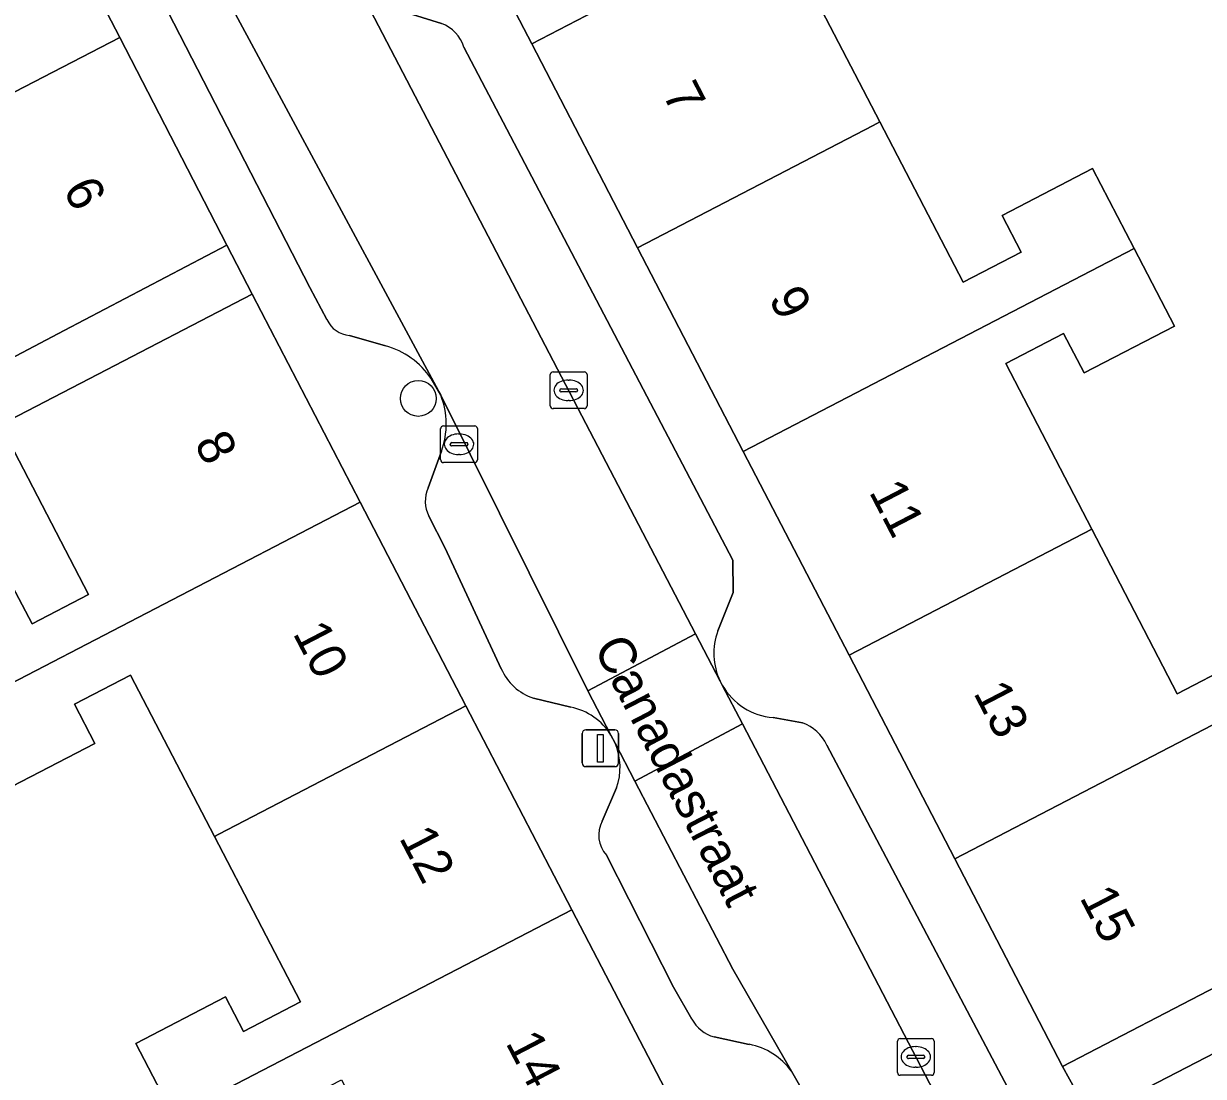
# Model space of a CAD drawing. Extents: x 158352 to 159489, y 383828 to 384603.
# Drawn here: x 159318.54 to 159350.66, y 384337.04 to 384365.71 of the extents above; entities that cross this region are included whole.
import ezdxf

# ---------------------------------------------------------------- set-up
doc = ezdxf.new("R2010")
doc.units = 0
for name, color, linetype in [('IMGEO_Boom', 7, 'Continuous'), ('IMGEO_Erf', 7, 'Continuous'), ('IMGEO_Kolk', 7, 'Continuous'), ('IMGEO_Lichtmast', 7, 'Continuous'), ('IMGEO_Openbare_ruimte_label', 7, 'Continuous'), ('IMGEO_Pand', 7, 'Continuous'), ('IMGEO_Pand_nummerreeks', 7, 'Continuous'), ('IMGEO_Parkeervlak_open', 7, 'Continuous'), ('IMGEO_Rijbaan_lokaal_open', 7, 'Continuous'), ('IMGEO_Voetpad_open', 7, 'Continuous')]:
    doc.layers.add(name, color=color, linetype=linetype)

msp = doc.modelspace()

# ---------------------------------------------------------------- linework, layer by layer
at = {"layer": 'IMGEO_Boom'}
msp.add_circle((159329.29, 384355.504), 0.489, dxfattribs=at)
at = {"layer": 'IMGEO_Erf'}
for points in [[(159339.489, 384367.593), (159341.855, 384363.034), (159344.123, 384358.666), (159345.699, 384359.484), (159345.181, 384360.481), (159347.645, 384361.76), (159348.774, 384359.585), (159349.871, 384357.473), (159347.414, 384356.198), (159346.856, 384357.272), (159345.28, 384356.454), (159347.621, 384351.945), (159349.949, 384347.46), (159351.518, 384348.274)], [(159318.234, 384350.402), (159318.774, 384349.363), (159320.315, 384350.163), (159317.915, 384354.784)], [(159322.63, 384335.952), (159321.597, 384337.941), (159324.041, 384339.211), (159324.533, 384338.265), (159326.083, 384339.07), (159323.742, 384343.578), (159321.459, 384347.972), (159319.926, 384347.175), (159320.481, 384346.106), (159317.982, 384344.807)]]:
    msp.add_lwpolyline(points, dxfattribs=at)
at = {"layer": 'IMGEO_Kolk'}
for p, q in [((159332.883, 384355.299), (159332.883, 384356.151)), ((159332.958, 384356.225), (159333.81, 384356.225)), ((159333.371, 384356.005), (159333.396, 384356.005)), ((159333.884, 384356.151), (159333.884, 384355.299)), ((159333.142, 384355.719), (159333.142, 384355.731)), ((159333.58, 384355.682), (159333.182, 384355.682)), ((159333.185, 384355.768), (159333.583, 384355.768)), ((159333.626, 384355.731), (159333.626, 384355.719)), ((159333.394, 384355.445), (159333.369, 384355.445)), ((159333.81, 384355.225), (159332.958, 384355.225)), ((159329.973, 384354.756), (159330.825, 384354.756)), ((159329.898, 384353.83), (159329.898, 384354.682)), ((159330.386, 384354.536), (159330.411, 384354.536)), ((159330.899, 384354.682), (159330.899, 384353.83)), ((159330.157, 384354.25), (159330.157, 384354.262)), ((159330.595, 384354.213), (159330.197, 384354.213)), ((159330.2, 384354.299), (159330.598, 384354.299)), ((159330.641, 384354.262), (159330.641, 384354.25)), ((159330.825, 384353.756), (159329.973, 384353.756)), ((159330.409, 384353.976), (159330.384, 384353.976)), ((159342.408, 384338.075), (159343.26, 384338.075)), ((159342.333, 384337.149), (159342.333, 384338.001)), ((159342.821, 384337.855), (159342.846, 384337.855)), ((159343.334, 384338.001), (159343.334, 384337.149)), ((159342.592, 384337.569), (159342.592, 384337.581)), ((159343.03, 384337.532), (159342.632, 384337.532)), ((159342.635, 384337.618), (159343.033, 384337.618)), ((159343.076, 384337.581), (159343.076, 384337.569)), ((159343.26, 384337.075), (159342.408, 384337.075)), ((159342.844, 384337.295), (159342.819, 384337.295))]:
    msp.add_line(p, q, dxfattribs=at)
for points in [[(159332.883, 384355.299), (159332.883, 384356.151)], [(159332.958, 384356.225), (159333.81, 384356.225)], [(159333.884, 384356.151), (159333.884, 384355.299)], [(159333.81, 384355.225), (159332.958, 384355.225)], [(159329.973, 384354.756), (159330.825, 384354.756)], [(159329.898, 384353.83), (159329.898, 384354.682)], [(159330.899, 384354.682), (159330.899, 384353.83)], [(159330.825, 384353.756), (159329.973, 384353.756)], [(159342.408, 384338.075), (159343.26, 384338.075)], [(159342.333, 384337.149), (159342.333, 384338.001)], [(159343.334, 384338.001), (159343.334, 384337.149)], [(159343.26, 384337.075), (159342.408, 384337.075)]]:
    msp.add_lwpolyline(points, dxfattribs=at)
for centre, radius, start, end in [((159332.96, 384356.149), 0.0765, 91.552, 178.448), ((159332.96, 384356.149), 0.0765, 91.552, 178.448), ((159333.808, 384356.149), 0.0765, 1.552, 88.448), ((159333.808, 384356.149), 0.0765, 1.552, 88.448), ((159333.182, 384355.728), 0.0403, 85.8775, 175.7526), ((159333.179, 384355.718), 0.0366, 178.938, 274.7102), ((159333.583, 384355.725), 0.043, 264.8664, 352.4533), ((159333.587, 384355.73), 0.0386, 1.7309, 96.639), ((159332.96, 384355.301), 0.0765, 181.552, 268.448), ((159332.96, 384355.301), 0.0765, 181.552, 268.448), ((159333.808, 384355.301), 0.0765, 271.552, 358.448), ((159333.808, 384355.301), 0.0765, 271.552, 358.448), ((159329.975, 384354.68), 0.0765, 91.552, 178.448), ((159329.975, 384354.68), 0.0765, 91.552, 178.448), ((159330.823, 384354.68), 0.0765, 1.552, 88.448), ((159330.823, 384354.68), 0.0765, 1.552, 88.448), ((159330.197, 384354.259), 0.0403, 85.8775, 175.7526), ((159330.194, 384354.249), 0.0366, 178.938, 274.7102), ((159330.598, 384354.256), 0.043, 264.8664, 352.4533), ((159330.602, 384354.261), 0.0386, 1.7309, 96.639), ((159329.975, 384353.832), 0.0765, 181.552, 268.448), ((159329.975, 384353.832), 0.0765, 181.552, 268.448), ((159330.823, 384353.832), 0.0765, 271.552, 358.448), ((159330.823, 384353.832), 0.0765, 271.552, 358.448), ((159342.41, 384337.999), 0.0765, 91.552, 178.448), ((159342.41, 384337.999), 0.0765, 91.552, 178.448), ((159343.258, 384337.999), 0.0765, 1.552, 88.448), ((159343.258, 384337.999), 0.0765, 1.552, 88.448), ((159342.632, 384337.578), 0.0403, 85.8775, 175.7526), ((159342.629, 384337.568), 0.0366, 178.938, 274.7102), ((159343.033, 384337.575), 0.043, 264.8664, 352.4533), ((159343.037, 384337.58), 0.0386, 1.7309, 96.639), ((159342.41, 384337.151), 0.0765, 181.552, 268.448), ((159342.41, 384337.151), 0.0765, 181.552, 268.448), ((159343.258, 384337.151), 0.0765, 271.552, 358.448), ((159343.258, 384337.151), 0.0765, 271.552, 358.448)]:
    msp.add_arc(centre, radius, start, end, dxfattribs=at)
for centre, major_axis, ratio, start_param, end_param in [((159333.37, 384355.725), (-0.387, 0.002), 0.722429, 4.712389, 7.853982), ((159333.395, 384355.725), (-0.39, 0.002), 0.717154, 1.570796, 4.712389), ((159330.385, 384354.256), (-0.387, 0.002), 0.722429, 4.712389, 7.853982), ((159330.41, 384354.256), (-0.39, 0.002), 0.717154, 1.570796, 4.712389), ((159342.82, 384337.575), (-0.387, 0.002), 0.722429, 4.712389, 7.853982), ((159342.845, 384337.575), (-0.39, 0.002), 0.717154, 1.570796, 4.712389)]:
    msp.add_ellipse(centre, major_axis=major_axis, ratio=ratio, start_param=start_param, end_param=end_param, dxfattribs=at)
at = {"layer": 'IMGEO_Lichtmast'}
for p, q in [((159333.751, 384345.578), (159333.751, 384346.378)), ((159333.751, 384346.378), (159333.751, 384345.578)), ((159333.851, 384346.478), (159334.641, 384346.478)), ((159334.641, 384346.478), (159333.851, 384346.478)), ((159334.741, 384346.378), (159334.741, 384345.578)), ((159334.741, 384345.578), (159334.741, 384346.378)), ((159334.641, 384345.478), (159333.851, 384345.478)), ((159333.851, 384345.478), (159334.641, 384345.478))]:
    msp.add_line(p, q, dxfattribs=at)
msp.add_lwpolyline([(159334.171, 384346.353), (159334.321, 384346.353), (159334.321, 384345.603), (159334.171, 384345.603), (159334.171, 384346.353)], dxfattribs=at)
for centre, start, end in [((159333.851, 384346.378), 90, 180), ((159333.851, 384346.378), 90, 180), ((159334.641, 384346.378), 0, 90), ((159334.641, 384346.378), 360, 90), ((159333.851, 384345.578), 180, 270), ((159333.851, 384345.578), 180, 270), ((159334.641, 384345.578), 270, 0), ((159334.641, 384345.578), 270, 0)]:
    msp.add_arc(centre, 0.1, start, end, dxfattribs=at)
at = {"layer": 'IMGEO_Pand'}
for points in [[(159332.377, 384365.154), (159342.919, 384370.628), (159343.01, 384370.676), (159341.86, 384372.892), (159339.375, 384371.602), (159339.955, 384370.484), (159338.437, 384369.696), (159336.128, 384374.143), (159335.971, 384374.062), (159329.497, 384370.701)], [(159309.987, 384359.552), (159321.16, 384365.327), (159318.436, 384370.598), (159311.666, 384367.07), (159313.66, 384363.216), (159311.644, 384362.213), (159311.252, 384362.951), (159308.847, 384361.718)], [(159332.377, 384365.154), (159335.256, 384359.608), (159341.668, 384362.937), (159341.855, 384363.034), (159339.489, 384367.593), (159341.04, 384368.399), (159341.553, 384367.411), (159344.036, 384368.7), (159343.01, 384370.676), (159342.919, 384370.628)], [(159324.08, 384359.678), (159321.16, 384365.327), (159309.987, 384359.552), (159311.033, 384357.564), (159313.449, 384358.838), (159313.108, 384359.407), (159315.125, 384360.4), (159317.213, 384356.413), (159317.352, 384356.147), (159319.653, 384357.355)], [(159338.135, 384354.062), (159348.774, 384359.585), (159347.645, 384361.76), (159345.181, 384360.481), (159345.699, 384359.484), (159344.123, 384358.666), (159341.855, 384363.034), (159341.668, 384362.937), (159335.256, 384359.608)], [(159338.135, 384354.062), (159341.015, 384348.516), (159347.621, 384351.945), (159345.28, 384356.454), (159346.856, 384357.272), (159347.414, 384356.198), (159349.871, 384357.473), (159348.774, 384359.585)], [(159316.826, 384347.032), (159317.008, 384347.127), (159327.703, 384352.682), (159324.763, 384358.341), (159320.326, 384356.036), (159317.915, 384354.784), (159320.315, 384350.163), (159318.774, 384349.363), (159318.234, 384350.402), (159315.747, 384349.11)], [(159323.742, 384343.578), (159323.86, 384343.639), (159330.586, 384347.132), (159327.703, 384352.682), (159317.008, 384347.127), (159316.826, 384347.032), (159317.982, 384344.807), (159320.481, 384346.106), (159319.926, 384347.175), (159321.459, 384347.972)], [(159354.56, 384348.506), (159353.436, 384350.671), (159350.945, 384349.378), (159351.518, 384348.274), (159349.949, 384347.46), (159347.621, 384351.945), (159341.015, 384348.516), (159343.894, 384342.969), (159354.414, 384348.43)], [(159350.996, 384345.417), (159352.552, 384346.224), (159353.13, 384345.111), (159355.645, 384346.417), (159354.56, 384348.506), (159354.414, 384348.43), (159343.894, 384342.969), (159346.829, 384337.316), (159351.267, 384339.62), (159353.425, 384340.74), (159353.305, 384340.97)], [(159323.742, 384343.578), (159326.083, 384339.07), (159324.533, 384338.265), (159324.041, 384339.211), (159321.597, 384337.941), (159322.63, 384335.952), (159322.886, 384336.085), (159333.469, 384341.582), (159330.586, 384347.132), (159323.86, 384343.639)], [(159329.525, 384332.485), (159336.352, 384336.032), (159333.469, 384341.582), (159322.886, 384336.085), (159322.63, 384335.952), (159323.793, 384333.713), (159326.252, 384334.99), (159325.65, 384336.148), (159327.203, 384336.955)], [(159350.517, 384330.262), (159361.103, 384335.738), (159359.974, 384337.921), (159357.536, 384336.66), (159358.049, 384335.667), (159356.488, 384334.86), (159354.172, 384339.338), (159352.027, 384338.229), (159347.585, 384335.931)]]:
    msp.add_lwpolyline(points, close=True, dxfattribs=at)
at = {"layer": 'IMGEO_Parkeervlak_open'}
for points in [[(159319.422, 384371.977), (159326.338, 384358.526), (159326.802, 384357.648)], [(159327.547, 384366.929), (159336.836, 384349.094), (159337.506, 384347.807)], [(159329.636, 384356.042), (159329.9, 384355.592), (159324.187, 384366.204)], [(159329.922, 384365.709), (159328.867, 384366.037)], [(159337.447, 384349.172), (159337.864, 384350.215), (159337.849, 384351.104), (159330.532, 384365.063)], [(159327.418, 384357.214), (159328.397, 384356.931)], [(159334.534, 384346.334), (159333.903, 384347.545), (159329.9, 384355.592)], [(159329.918, 384354.063), (159329.56, 384353.068)], [(159329.579, 384352.298), (159330.02, 384351.424), (159331.546, 384348.145)], [(159337.565, 384347.695), (159338.112, 384346.644), (159347.266, 384329.06), (159347.569, 384328.474)], [(159332.423, 384347.346), (159333.44, 384347.094)], [(159339.75, 384346.674), (159338.95, 384346.813)], [(159335.185, 384345.083), (159334.647, 384346.116)], [(159347.632, 384330.024), (159347.972, 384330.939), (159347.971, 384331.752), (159340.412, 384346.066)], [(159339.447, 384337.184), (159337.85, 384339.965), (159335.185, 384345.083)], [(159334.688, 384344.899), (159334.297, 384343.997)], [(159334.413, 384343.069), (159336.241, 384339.478), (159336.734, 384338.603)], [(159337.341, 384338.121), (159338.3, 384337.917)]]:
    msp.add_lwpolyline(points, dxfattribs=at)
for centre, radius, start, end in [((159329.589, 384364.784), 0.983, 16.4925, 70.224), ((159327.489, 384357.97), 0.759, 205.0723, 264.5948), ((159327.857, 384354.871), 2.13, 33.3632, 75.3169), ((159327.922, 384354.804), 2.129, 339.6266, 21.7224), ((159330.354, 384352.702), 0.874, 155.2645, 207.5625), ((159339.089, 384348.559), 1.753, 159.5358, 205.4142), ((159332.856, 384348.702), 1.423, 203.0303, 252.2989), ((159339.091, 384348.562), 1.755, 209.6152, 265.4049), ((159333.114, 384345.458), 1.669, 31.6858, 78.7389), ((159339.319, 384345.541), 1.212, 25.6777, 69.1917), ((159333.108, 384345.455), 1.675, 340.6185, 23.2406), ((159335.009, 384343.615), 0.808, 151.757, 222.493), ((159337.594, 384339.062), 0.975, 208.1184, 254.9776), ((159337.943, 384336.095), 1.857, 35.9134, 78.9247)]:
    msp.add_arc(centre, radius, start, end, dxfattribs=at)
at = {"layer": 'IMGEO_Rijbaan_lokaal_open'}
msp.add_lwpolyline([(159313.661, 384386.74), (159318.3, 384377.834), (159319.22, 384376.069), (159319.425, 384375.662), (159324.187, 384366.204), (159329.9, 384355.592), (159333.903, 384347.545), (159336.836, 384349.094), (159327.547, 384366.929), (159320.612, 384380.598), (159318.955, 384383.79), (159318.907, 384383.883), (159318.448, 384384.769), (159318.419, 384384.82), (159316.265, 384388.8)], dxfattribs=at)
for points in [[(159338.112, 384346.644), (159337.565, 384347.695), (159337.506, 384347.807), (159336.836, 384349.094), (159333.903, 384347.545), (159334.534, 384346.334), (159334.647, 384346.116), (159335.185, 384345.083)], [(159338.112, 384346.644), (159335.185, 384345.083), (159337.85, 384339.965), (159339.447, 384337.184), (159339.809, 384336.554), (159351.818, 384312.971), (159353.279, 384313.668), (159354.84, 384314.413), (159354.774, 384314.54), (159347.628, 384328.36), (159347.569, 384328.474), (159347.266, 384329.06)]]:
    msp.add_lwpolyline(points, close=True, dxfattribs=at)
at = {"layer": 'IMGEO_Voetpad_open'}
for points in [[(159343.894, 384342.969), (159341.015, 384348.516), (159338.135, 384354.062), (159335.256, 384359.608), (159332.377, 384365.154), (159329.497, 384370.701), (159326.618, 384376.247), (159323.683, 384381.9), (159322.983, 384383.222), (159319.11, 384390.821), (159319.314, 384391.626), (159321.222, 384399.146), (159321.565, 384400.498)], [(159319.425, 384375.662), (159319.22, 384376.069), (159318.3, 384377.834), (159315.452, 384376.372), (159318.436, 384370.598), (159321.16, 384365.327), (159324.08, 384359.678), (159324.763, 384358.341), (159327.703, 384352.682), (159330.586, 384347.132), (159333.469, 384341.582), (159336.352, 384336.032), (159339.235, 384330.482), (159342.118, 384324.932), (159345.002, 384319.381), (159347.94, 384313.725), (159348.632, 384312.386)], [(159326.802, 384357.648), (159326.338, 384358.526), (159319.422, 384371.977)], [(159353.242, 384371.702), (159366.09, 384347.432), (159356.065, 384342.584), (159356.16, 384342.394), (159353.305, 384340.97), (159353.425, 384340.74), (159351.267, 384339.62), (159346.829, 384337.316), (159347.585, 384335.931), (159352.027, 384338.229), (159354.172, 384339.338), (159363.2, 384343.869), (159367.265, 384345.979), (159370.043, 384340.627), (159370.2, 384340.708), (159373.274, 384334.786)], [(159328.867, 384366.037), (159329.922, 384365.709)], [(159330.532, 384365.063), (159337.849, 384351.104), (159337.864, 384350.215), (159337.447, 384349.172)], [(159325.837, 384302.191), (159319.397, 384315.044), (159303.342, 384347.088), (159317.915, 384354.784), (159320.326, 384356.036), (159324.763, 384358.341), (159324.08, 384359.678), (159319.653, 384357.355), (159317.352, 384356.147), (159317.213, 384356.413), (159313.914, 384354.912), (159314.043, 384354.63), (159311.085, 384352.996), (159302.188, 384348.68), (159298.708, 384355.746), (159297.718, 384357.31), (159296.187, 384360.911), (159292.77, 384358.778), (159295.95, 384355.279), (159290.919, 384348.864), (159277.483, 384359.798)], [(159328.397, 384356.931), (159327.418, 384357.214)], [(159329.9, 384355.592), (159329.636, 384356.042)], [(159329.56, 384353.068), (159329.918, 384354.063)], [(159331.546, 384348.145), (159330.02, 384351.424), (159329.579, 384352.298)], [(159337.506, 384347.807), (159337.565, 384347.695)], [(159333.44, 384347.094), (159332.423, 384347.346)], [(159338.95, 384346.813), (159339.75, 384346.674)], [(159334.647, 384346.116), (159334.534, 384346.334)], [(159340.412, 384346.066), (159347.971, 384331.752), (159347.972, 384330.939), (159347.632, 384330.024)], [(159334.297, 384343.997), (159334.688, 384344.899)], [(159336.734, 384338.603), (159336.241, 384339.478), (159334.413, 384343.069)], [(159376.68, 384277.164), (159377.093, 384279.085), (159373.274, 384286.392), (159371.239, 384290.293), (159365.674, 384300.965), (159364.954, 384302.345), (159362.022, 384308.014), (159359.146, 384313.576), (159356.27, 384319.138), (159353.393, 384324.7), (159350.517, 384330.262), (159347.585, 384335.931), (159346.829, 384337.316), (159343.894, 384342.969)], [(159338.3, 384337.917), (159337.341, 384338.121)], [(159339.809, 384336.554), (159339.447, 384337.184)]]:
    msp.add_lwpolyline(points, dxfattribs=at)
for centre, radius, start, end in [((159329.589, 384364.784), 0.983, 16.4925, 70.224), ((159327.489, 384357.97), 0.759, 205.0723, 264.5948), ((159327.857, 384354.871), 2.13, 33.3632, 75.3169), ((159327.922, 384354.804), 2.129, 339.6266, 21.7224), ((159330.354, 384352.702), 0.874, 155.2645, 207.5625), ((159339.089, 384348.559), 1.753, 159.5358, 205.4142), ((159332.856, 384348.702), 1.423, 203.0303, 252.2989), ((159339.091, 384348.562), 1.755, 209.6152, 265.4049), ((159333.114, 384345.458), 1.669, 31.6858, 78.7389), ((159339.319, 384345.541), 1.212, 25.6777, 69.1917), ((159333.108, 384345.455), 1.675, 340.6185, 23.2406), ((159335.009, 384343.615), 0.808, 151.757, 222.493), ((159337.594, 384339.062), 0.975, 208.1184, 254.9776), ((159337.943, 384336.095), 1.857, 35.9134, 78.9247)]:
    msp.add_arc(centre, radius, start, end, dxfattribs=at)

# ---------------------------------------------------------------- texts
at = {"layer": 'IMGEO_Openbare_ruimte_label'}
msp.add_text('Canadastraat', height=1, rotation=297.385, dxfattribs=at).set_placement((159334.047, 384348.728))
at = {"layer": 'IMGEO_Pand_nummerreeks'}
for s, rotation, p in [('7', 297.4363, (159335.919, 384363.8)), ('6', 297.3299, (159319.602, 384361.2)), ('9', 297.4363, (159338.812, 384358.227)), ('8', 297.4508, (159323.176, 384354.281)), ('11', 297.4363, (159341.546, 384352.961)), ('10', 297.4508, (159325.86, 384349.113)), ('13', 297.4363, (159344.387, 384347.489)), ('12', 297.4508, (159328.754, 384343.542)), ('15', 297.4387, (159347.28, 384341.916)), ('14', 297.4508, (159331.653, 384337.962))]:
    msp.add_text(s, height=1, rotation=rotation, dxfattribs=at).set_placement(p)

doc.saveas('drawing.dxf')
